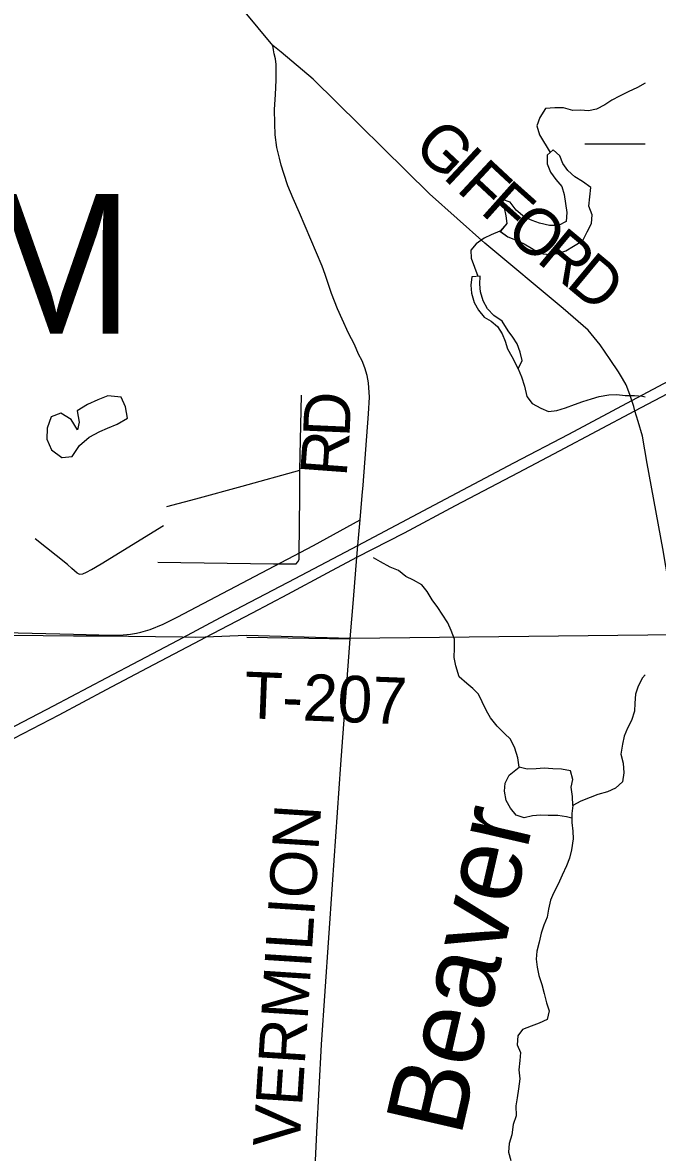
# Model space of a CAD drawing. Extents: x 0 to 34, y 0 to 22.
# Drawn here: x 10.78 to 11.555, y 5.243 to 6.621 of the extents above; entities that cross this region are included whole.
import ezdxf

# ---------------------------------------------------------------- set-up
doc = ezdxf.new("R2010")
doc.units = 0
for name, color, linetype in [('GM_X_City_Street', 7, 'Continuous'), ('GM_X_County_Road', 7, 'Continuous'), ('GM_X_County_Road_Text', 7, 'Continuous'), ('GM_X_Interstate_Route', 7, 'Continuous'), ('GM_X_Minor_Lake', 7, 'Continuous'), ('GM_X_Minor_River', 7, 'Continuous'), ('GM_X_Minor_River_Text', 7, 'Continuous'), ('GM_X_Rail_Line', 7, 'Continuous'), ('GM_X_Township_Road', 7, 'Continuous'), ('GM_X_Township_Road_Text', 7, 'Continuous'), ('GM_X_Township_Text', 7, 'Continuous')]:
    doc.layers.add(name, color=color, linetype=linetype)

msp = doc.modelspace()

# ---------------------------------------------------------------- linework, layer by layer
at = {"layer": 'GM_X_City_Street'}
msp.add_line((11.4665, 6.4726), (11.5404, 6.4727), dxfattribs=at)
for points in [[(11.1142, 5.9606), (11.1164, 5.9629), (11.1181, 5.9657), (11.1181, 5.9714), (11.1188, 6.0437), (11.1188, 6.0748), (11.1207, 6.1662)], [(10.9565, 6.0304), (10.9918, 6.0397), (11.0486, 6.0554), (11.1188, 6.0748)], [(10.8496, 5.948), (10.8539, 5.9485), (10.8584, 5.9504), (10.8646, 5.9538), (10.8763, 5.9607), (10.9525, 6.0072)], [(10.8496, 5.948), (10.847, 5.9494), (10.8405, 5.9549), (10.8353, 5.9597), (10.7959, 5.9912)], [(10.9455, 5.9628), (11.0868, 5.9607), (11.1028, 5.9604), (11.1088, 5.9604), (11.1142, 5.9606)]]:
    msp.add_lwpolyline(points, dxfattribs=at)
at = {"layer": 'GM_X_County_Road'}
msp.add_line((11.1803, 5.869), (11.1842, 5.9173), dxfattribs=at)
for points in [[(11.1496, 6.3133), (11.1461, 6.3236), (11.1186, 6.3885), (11.1107, 6.4059), (11.1043, 6.4214), (11.0992, 6.4364), (11.0962, 6.4467), (11.094, 6.4553), (11.0908, 6.4683), (11.0888, 6.4836), (11.0883, 6.4976), (11.0879, 6.5145), (11.0891, 6.5327), (11.0898, 6.5502), (11.0898, 6.5617), (11.0898, 6.5694), (11.0891, 6.5762), (11.0876, 6.5824), (11.0869, 6.5873), (11.0859, 6.5925), (11.032, 6.6577)], [(11.1949, 6.0438), (11.196, 6.0566), (11.2026, 6.1436), (11.2037, 6.1639), (11.2027, 6.1813), (11.2009, 6.1901), (11.1981, 6.1997), (11.1948, 6.2083), (11.1905, 6.2164), (11.1854, 6.2279), (11.1781, 6.242), (11.1704, 6.2589), (11.1648, 6.2715), (11.1574, 6.2901), (11.1496, 6.3133)], [(11.1904, 5.9918), (11.1923, 6.0141), (11.1949, 6.0438)], [(10.9246, 5.8772), (10.9276, 5.8779), (10.9362, 5.8806), (10.9519, 5.887), (10.9691, 5.8954), (11.1355, 5.9831), (11.1923, 6.0141)], [(11.1842, 5.9173), (11.1884, 5.9686), (11.1896, 5.9831), (11.1904, 5.9918)], [(9.5373, 5.8691), (9.5379, 5.8718), (9.5398, 5.8774), (9.5433, 5.8829), (9.5487, 5.889), (9.5534, 5.8934), (9.5578, 5.8959), (9.5644, 5.8988), (9.5715, 5.8998), (9.589, 5.8993), (9.6382, 5.8974), (9.6942, 5.8961), (10.1605, 5.884), (10.3672, 5.8819), (10.4842, 5.8814), (10.6211, 5.8801), (10.7241, 5.8777), (10.8426, 5.875), (10.889, 5.8738), (10.9033, 5.874), (10.9121, 5.875), (10.9197, 5.876), (10.9246, 5.8772)], [(11.1343, 5.1101), (11.1351, 5.1533), (11.1355, 5.1814), (11.1397, 5.2671), (11.1454, 5.3746), (11.1589, 5.5695), (11.169, 5.716), (11.1803, 5.869)]]:
    msp.add_lwpolyline(points, dxfattribs=at)
at = {"layer": 'GM_X_Interstate_Route'}
for points in [[(10.9705, 5.8677), (10.9758, 5.8705), (11.022, 5.8951), (11.1133, 5.9429), (11.1896, 5.9831), (11.2831, 6.0326), (11.38, 6.0837), (11.4473, 6.1189), (11.524, 6.1598), (11.615, 6.2081), (11.7437, 6.2754), (11.7923, 6.3005), (11.8368, 6.3241)], [(10.9981, 5.868), (11.0034, 5.8708), (11.0609, 5.9007), (11.1041, 5.9238), (11.1525, 5.9497), (11.1884, 5.9686), (11.2467, 5.9985), (11.3088, 6.0318), (11.3857, 6.0721), (11.4357, 6.0985), (11.5279, 6.1471), (11.6159, 6.1933), (11.7435, 6.2609)], [(10.0101, 5.4388), (10.0609, 5.4536), (10.1042, 5.4671), (10.1572, 5.4847), (10.2034, 5.5005), (10.2545, 5.5196), (10.3106, 5.5408), (10.3525, 5.558), (10.3958, 5.5764), (10.4353, 5.5937), (10.4772, 5.6126), (10.5118, 5.6292), (10.5519, 5.6485), (10.5981, 5.6718), (10.6496, 5.6985), (10.7097, 5.7306), (10.7628, 5.7585), (10.8181, 5.7876), (10.8827, 5.8214), (10.9233, 5.8429), (10.9705, 5.8677)], [(10.0105, 5.4255), (10.0613, 5.4403), (10.1046, 5.4538), (10.1575, 5.4714), (10.2038, 5.4872), (10.2549, 5.5063), (10.311, 5.5275), (10.3604, 5.5476), (10.4021, 5.5654), (10.4406, 5.5818), (10.4803, 5.6001), (10.5138, 5.6155), (10.5499, 5.6331), (10.5953, 5.6558), (10.6522, 5.6853), (10.7226, 5.7226), (10.7703, 5.748), (10.8252, 5.7766), (10.8828, 5.8072), (10.9328, 5.8337), (10.9981, 5.868)]]:
    msp.add_lwpolyline(points, dxfattribs=at)
at = {"layer": 'GM_X_Minor_Lake'}
for points in [[(11.3631, 6.3662), (11.3727, 6.3595), (11.3822, 6.3557), (11.3927, 6.3507), (11.4018, 6.3457), (11.412, 6.3392), (11.4237, 6.3377), (11.4336, 6.3391), (11.4435, 6.3421), (11.453, 6.3478), (11.4644, 6.3549), (11.4697, 6.3655), (11.4747, 6.3754), (11.4758, 6.386), (11.4717, 6.3967), (11.4729, 6.408), (11.4741, 6.4194), (11.4639, 6.4267), (11.4544, 6.4324), (11.4458, 6.4401), (11.4397, 6.4488), (11.436, 6.4583), (11.4281, 6.4656), (11.4208, 6.4588)], [(11.3633, 6.3661), (11.3727, 6.3595), (11.3822, 6.3557), (11.3927, 6.3507), (11.4018, 6.3457), (11.412, 6.3392), (11.4237, 6.3377), (11.4336, 6.3391), (11.4435, 6.3421), (11.453, 6.3478), (11.4644, 6.3549), (11.4697, 6.3655), (11.4747, 6.3754), (11.4758, 6.386), (11.4717, 6.3967), (11.4729, 6.408), (11.4741, 6.4194), (11.4639, 6.4267), (11.4544, 6.4324), (11.4458, 6.4401), (11.4397, 6.4488), (11.436, 6.4583), (11.4281, 6.4656), (11.4208, 6.4588)], [(11.4208, 6.4588), (11.4208, 6.4485), (11.4249, 6.4383), (11.4313, 6.4291), (11.4385, 6.4207), (11.4415, 6.4109), (11.4433, 6.3998), (11.4448, 6.3892), (11.444, 6.3782), (11.4345, 6.3733), (11.4235, 6.3733), (11.4114, 6.3761), (11.4023, 6.3791), (11.3929, 6.3834), (11.3827, 6.3918), (11.3755, 6.4017), (11.3664, 6.4047), (11.3683, 6.3949), (11.3702, 6.385), (11.3716, 6.3755), (11.3633, 6.3661)], [(11.4208, 6.4588), (11.4208, 6.4485), (11.4249, 6.4383), (11.4313, 6.4291), (11.4385, 6.4207), (11.4415, 6.4109), (11.4433, 6.3998), (11.4448, 6.3892), (11.444, 6.3782), (11.4345, 6.3733), (11.4235, 6.3733), (11.4114, 6.3761), (11.4023, 6.3791), (11.3929, 6.3834), (11.3827, 6.3918), (11.3755, 6.4017), (11.3664, 6.4047), (11.3683, 6.3949), (11.3702, 6.385), (11.3716, 6.3755), (11.364, 6.3668)], [(11.3388, 6.3115), (11.3286, 6.3104), (11.3274, 6.3005), (11.3285, 6.2906), (11.3315, 6.2792), (11.3371, 6.2701), (11.3439, 6.2613), (11.3522, 6.2563), (11.3601, 6.2499), (11.3658, 6.2411), (11.3695, 6.232), (11.3725, 6.2228), (11.3774, 6.2133), (11.3854, 6.1983)], [(11.3388, 6.3115), (11.3286, 6.3104), (11.3274, 6.3005), (11.3285, 6.2906), (11.3315, 6.2792), (11.3371, 6.2701), (11.3439, 6.2613), (11.3522, 6.2563), (11.3601, 6.2499), (11.3658, 6.2411), (11.3695, 6.232), (11.3725, 6.2228), (11.3774, 6.2133), (11.3856, 6.1977)], [(11.3854, 6.1983), (11.3903, 6.2087), (11.3876, 6.2186), (11.3843, 6.2289), (11.379, 6.2369), (11.373, 6.2449), (11.3658, 6.2563), (11.3556, 6.2635), (11.3477, 6.2716), (11.3428, 6.2814), (11.3395, 6.2921), (11.3384, 6.3016), (11.3388, 6.3115)], [(11.3854, 6.1984), (11.3903, 6.2087), (11.3876, 6.2186), (11.3843, 6.2289), (11.379, 6.2369), (11.373, 6.2449), (11.3658, 6.2563), (11.3556, 6.2635), (11.3477, 6.2716), (11.3428, 6.2814), (11.3395, 6.2921), (11.3384, 6.3016), (11.3388, 6.3115)], [(10.9007, 6.1638), (10.8847, 6.1655), (10.8725, 6.1607), (10.8595, 6.1548), (10.8472, 6.147), (10.8494, 6.1332), (10.8473, 6.1238), (10.8399, 6.1364), (10.8271, 6.1445), (10.8152, 6.1397), (10.8105, 6.1261), (10.8099, 6.1128), (10.8159, 6.0998), (10.8284, 6.0904), (10.8288, 6.0902)], [(10.9007, 6.1638), (10.8847, 6.1655), (10.8725, 6.1607), (10.8595, 6.1548), (10.8472, 6.147), (10.8494, 6.1332), (10.8473, 6.1238), (10.8399, 6.1364), (10.8271, 6.1445), (10.8152, 6.1397), (10.8105, 6.1261), (10.8099, 6.1128), (10.8159, 6.0998), (10.8284, 6.0904), (10.8286, 6.0903)], [(10.8287, 6.0902), (10.8409, 6.0915), (10.8498, 6.1047), (10.8617, 6.1152), (10.8747, 6.1219), (10.8843, 6.126), (10.8961, 6.1308), (10.9084, 6.1382), (10.9059, 6.152), (10.9007, 6.1638)], [(10.8288, 6.0902), (10.8409, 6.0915), (10.8498, 6.1047), (10.8617, 6.1152), (10.8747, 6.1219), (10.8843, 6.126), (10.8961, 6.1308), (10.9084, 6.1382), (10.9059, 6.152), (10.9007, 6.1638)]]:
    msp.add_lwpolyline(points, dxfattribs=at)
at = {"layer": 'GM_X_Minor_River'}
for points in [[(11.5404, 6.5469), (11.5403, 6.5468), (11.5309, 6.5415), (11.5195, 6.5362), (11.5089, 6.5308), (11.4995, 6.5259), (11.4912, 6.5202), (11.4809, 6.5152), (11.4711, 6.5129), (11.4616, 6.5137), (11.4522, 6.5133), (11.4408, 6.5167), (11.4302, 6.5167), (11.4188, 6.5159), (11.4116, 6.5049), (11.4082, 6.4946), (11.4113, 6.4836), (11.4243, 6.4622)], [(11.3631, 6.3662), (11.3525, 6.3617), (11.3438, 6.3578), (11.3339, 6.3506), (11.3275, 6.343), (11.3279, 6.3335), (11.3363, 6.3115)], [(11.3854, 6.1984), (11.3896, 6.1886), (11.3931, 6.1772), (11.3961, 6.1647), (11.4026, 6.1563), (11.4128, 6.1506), (11.4223, 6.1465), (11.4325, 6.1476), (11.4431, 6.1507), (11.4541, 6.1549), (11.4643, 6.1587), (11.4749, 6.1617), (11.484, 6.1648), (11.4958, 6.1667), (11.5056, 6.1671), (11.5159, 6.166), (11.5272, 6.166), (11.5371, 6.1649), (11.5404, 6.1642)], [(11.452, 5.6659), (11.4517, 5.6769), (11.4502, 5.6883), (11.4521, 5.6977), (11.4491, 5.708), (11.4382, 5.7103), (11.4276, 5.7108), (11.417, 5.7116), (11.4075, 5.7105), (11.3965, 5.7101), (11.3867, 5.7125), (11.3848, 5.7239), (11.3811, 5.7357), (11.3758, 5.7467), (11.3686, 5.7536), (11.3596, 5.7627), (11.3517, 5.773), (11.3468, 5.7814), (11.3415, 5.7924), (11.337, 5.8015), (11.3302, 5.8084), (11.3227, 5.8145), (11.3133, 5.8229), (11.3091, 5.8362), (11.3073, 5.8465), (11.3077, 5.8579), (11.3078, 5.8689), (11.3036, 5.8792), (11.2995, 5.8887), (11.2927, 5.8993), (11.2871, 5.9073), (11.2803, 5.9169), (11.2743, 5.9268), (11.2679, 5.9348), (11.2577, 5.9405), (11.2482, 5.9451), (11.2392, 5.9524), (11.229, 5.9566), (11.2172, 5.9631), (11.2086, 5.9681)], [(11.5404, 5.8253), (11.5371, 5.8216), (11.5318, 5.8114), (11.5284, 5.8015), (11.5277, 5.7908), (11.5274, 5.781), (11.5236, 5.7696), (11.5187, 5.7601), (11.5145, 5.7506), (11.5127, 5.7407), (11.5108, 5.7286), (11.5135, 5.7175), (11.5143, 5.7058), (11.5128, 5.6948), (11.5041, 5.6872), (11.4942, 5.6826), (11.4825, 5.6795), (11.4734, 5.6757), (11.4617, 5.6712), (11.4522, 5.6658), (11.4507, 5.6563), (11.4508, 5.6453), (11.4519, 5.6347), (11.4523, 5.6252), (11.4505, 5.6119), (11.4478, 5.6016), (11.4444, 5.5925), (11.4392, 5.5808), (11.4343, 5.5701), (11.4286, 5.5591), (11.4248, 5.5504), (11.4222, 5.5397), (11.4207, 5.5298), (11.4166, 5.52), (11.4136, 5.5101), (11.4109, 5.4991), (11.4083, 5.4881), (11.4072, 5.4786), (11.4084, 5.4687), (11.4107, 5.4588), (11.4141, 5.4478), (11.4172, 5.4368), (11.4198, 5.4254), (11.4233, 5.4156), (11.4206, 5.4049), (11.4108, 5.4007), (11.401, 5.3969), (11.3907, 5.3927), (11.3851, 5.3851), (11.3843, 5.3741), (11.3882, 5.3646), (11.3874, 5.3551), (11.3863, 5.3437), (11.3875, 5.3327), (11.3856, 5.3206), (11.3841, 5.3096), (11.3826, 5.2997), (11.3827, 5.2875), (11.3793, 5.2769), (11.3774, 5.2644), (11.3744, 5.2537)], [(11.4506, 5.6505), (11.4508, 5.6505), (11.4444, 5.6522), (11.4338, 5.6538), (11.422, 5.6538), (11.4126, 5.6543), (11.4027, 5.6535), (11.3928, 5.6509), (11.383, 5.654), (11.3758, 5.6628), (11.3706, 5.6719), (11.3687, 5.6833), (11.3695, 5.6932), (11.3745, 5.703), (11.3867, 5.7127)], [(11.3744, 5.2537), (11.3737, 5.2431), (11.3763, 5.2329)]]:
    msp.add_lwpolyline(points, dxfattribs=at)
at = {"layer": 'GM_X_Rail_Line'}
msp.add_lwpolyline([(8.8581, 3.6647), (12.8629, 3.6647), (12.8728, 4.8847), (12.8785, 5.5987), (12.8807, 5.8723), (12.3749, 5.8767), (11.5798, 5.8739), (11.1801, 5.8696), (11.0537, 5.8733), (11.0032, 5.8713), (10.9911, 5.8708), (10.9756, 5.8711), (10.9097, 5.8721), (10.8846, 5.8725), (10.8428, 5.8725), (10.4718, 5.8765), (9.7013, 5.8954)], dxfattribs=at)
at = {"layer": 'GM_X_Township_Road'}
msp.add_line((11.0542, 5.8711), (11.1803, 5.869), dxfattribs=at)
for points in [[(11.5217, 6.1672), (11.517, 6.179), (11.5128, 6.1867), (11.5077, 6.1946), (11.4975, 6.2099), (11.4854, 6.2278), (11.4707, 6.2456), (11.4401, 6.2718), (11.3445, 6.3515), (11.2771, 6.4118), (11.1353, 6.5514), (11.0962, 6.5844), (11.0859, 6.5925)], [(11.5807, 5.8676), (11.58, 5.8733), (11.577, 5.8907), (11.5619, 5.9791), (11.5428, 6.0831), (11.537, 6.1162), (11.5319, 6.1341), (11.5279, 6.1471), (11.5263, 6.1524), (11.524, 6.1598), (11.5217, 6.1672)]]:
    msp.add_lwpolyline(points, dxfattribs=at)

# ---------------------------------------------------------------- texts
at = {"layer": 'GM_X_County_Road_Text'}
for s, height, rotation, p in [('D', 0.0568, 87.4744, (11.1794, 6.1144)), ('R', 0.0568, 85.7692, (11.1758, 6.066)), ('VERMILION', 0.05682, 86.3347, (11.1183, 5.2479))]:
    msp.add_text(s, height=height, rotation=rotation, dxfattribs=at).set_placement(p)
at = {"layer": 'GM_X_Minor_River_Text'}
msp.add_text('Beaver', height=0.09475, rotation=76.9946, dxfattribs=at).set_placement((11.3151, 5.2604))
at = {"layer": 'GM_X_Township_Road_Text'}
for s, height, rotation, p in [('G', 0.0568, 316.8755, (11.2551, 6.4665)), ('I', 0.0568, 316.8715, (11.2916, 6.4323)), ('F', 0.0568, 317.0353, (11.3087, 6.4163)), ('F', 0.0568, 318.196, (11.3377, 6.3893)), ('O', 0.0568, 319.7726, (11.3676, 6.3626)), ('R', 0.0568, 320.3123, (11.4062, 6.3299)), ('D', 0.0568, 320.315, (11.4421, 6.3001)), ('T-207', 0.05682, 357.7533, (11.0501, 5.7725))]:
    msp.add_text(s, height=height, rotation=rotation, dxfattribs=at).set_placement(p)
at = {"layer": 'GM_X_Township_Text'}
msp.add_text('BROWNHELM', height=0.17045, rotation=0, dxfattribs=at).set_placement((9.4092, 6.2413))

doc.saveas('drawing.dxf')
